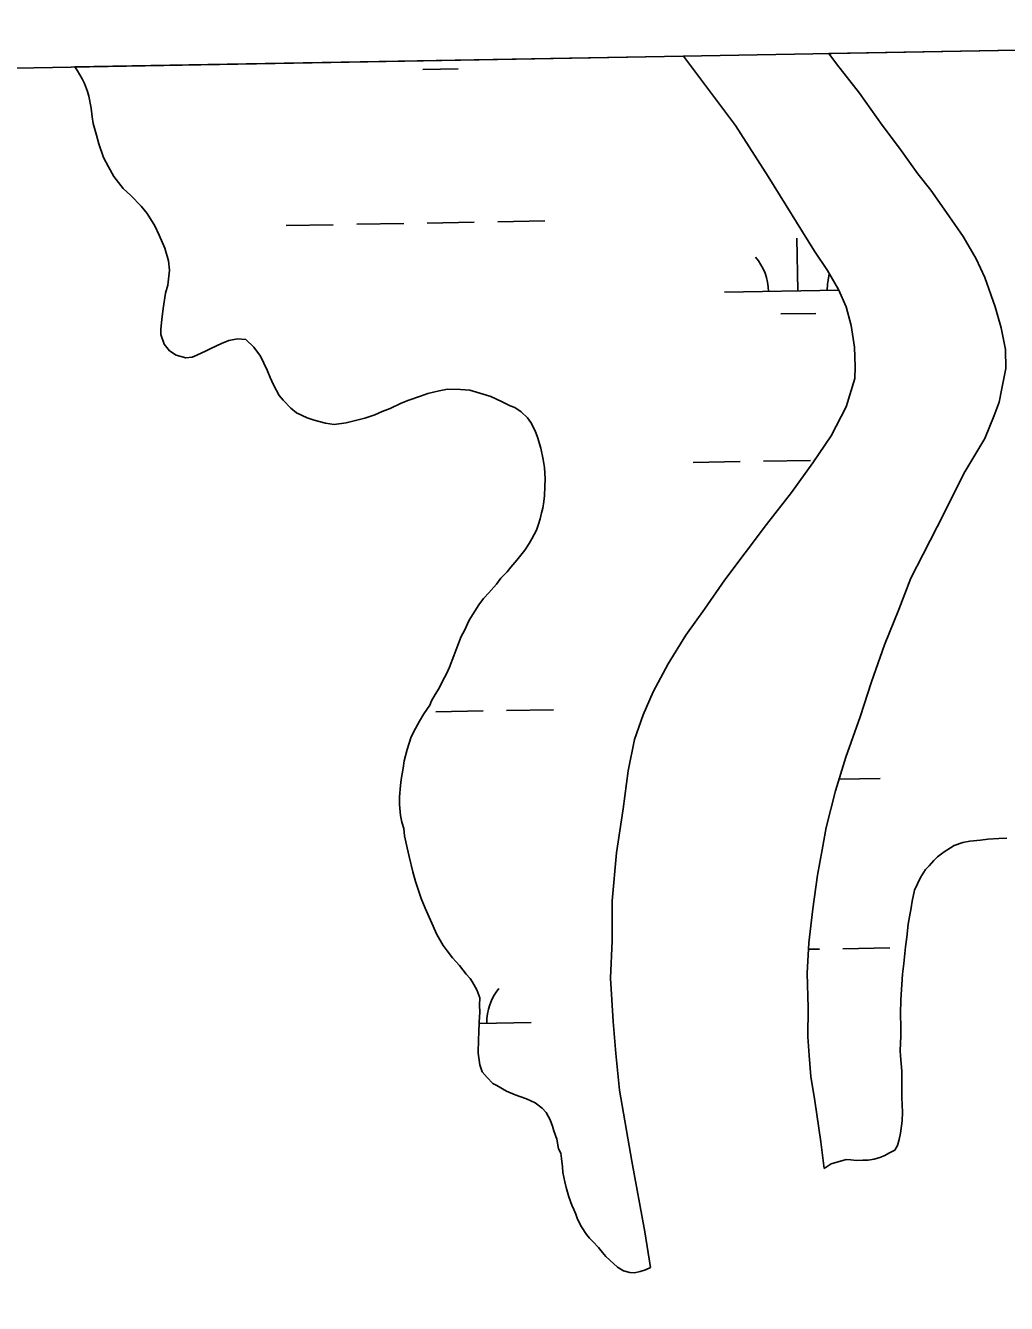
# Model space of a CAD drawing. Extents: x 3914892 to 3953151, y 242587 to 268572.
# Drawn here: x 3923289 to 3923957, y 265439 to 266309 of the extents above; entities that cross this region are included whole.
import ezdxf

# ---------------------------------------------------------------- set-up
doc = ezdxf.new("R2010")
doc.units = 0
for name, color, linetype in [('V-GRID-FRAM', 7, 'Continuous'), ('V-TOPO-SHOR', 7, 'Continuous'), ('V-WETL-SWMP', 7, 'Continuous')]:
    doc.layers.add(name, color=color, linetype=linetype)

msp = doc.modelspace()

# ---------------------------------------------------------------- linework, layer by layer
at = {"layer": 'V-GRID-FRAM'}
msp.add_lwpolyline([(3918836.61, 266200.25), (3950733.29, 266770.94), (3951066.49, 248591.34), (3919153.95, 248020.36), (3918836.61, 266200.25)], dxfattribs=at)
at = {"layer": 'V-TOPO-SHOR'}
for points in [[(3923714.7, 265463.37), (3923710.83, 265487.61), (3923701.95, 265535.79), (3923693.56, 265584.11), (3923691.03, 265609.13), (3923689.23, 265630.84), (3923687.49, 265660.26), (3923688.59, 265685.83), (3923688.59, 265713.06), (3923691.54, 265745.63), (3923696.06, 265775.68), (3923699.47, 265801.5), (3923703.72, 265822.87), (3923709.64, 265839.59), (3923716.34, 265855.14), (3923726.6, 265874.35), (3923738.67, 265893.68), (3923751.35, 265911.51), (3923765.24, 265931.43), (3923778.92, 265949.89), (3923793.62, 265969.13), (3923810.52, 265990.94), (3923825.08, 266011.17), (3923837.44, 266029.5), (3923847.72, 266049.21), (3923853.54, 266068.4), (3923853.79, 266076.43), (3923853.37, 266089.73), (3923851.19, 266104.56), (3923847.8, 266117.3), (3923842.42, 266129.11), (3923835.09, 266141.97), (3923826.3, 266155.19), (3923794.69, 266205.96), (3923772.44, 266240.76), (3923741.21, 266282.39), (3923737.11, 266287.93)], [(3923832.81, 265530.86), (3923830.39, 265548.82), (3923826.32, 265576.83), (3923823.7, 265593.48), (3923822.49, 265607.79), (3923821.73, 265620.45), (3923821.83, 265640.14), (3923821.23, 265663.78), (3923822.34, 265684.26), (3923825.01, 265707.48), (3923828.16, 265730.35), (3923831.31, 265747.65), (3923834.22, 265762.82), (3923840.4, 265787.9), (3923847.49, 265810.82), (3923857.34, 265838.25), (3923864.95, 265861.98), (3923873.91, 265887.14), (3923883.5, 265911.3), (3923891.69, 265932.55), (3923900.22, 265948.86), (3923909.64, 265967.61), (3923918.54, 265985.06), (3923927.8, 266003.81), (3923942.14, 266027.66), (3923948.52, 266043.22), (3923951.74, 266052.31), (3923953.66, 266061.61), (3923956.37, 266075.31), (3923956.11, 266088.28), (3923953.27, 266102.97), (3923949.11, 266117.2), (3923942.16, 266137.1), (3923936.15, 266149.92), (3923927.25, 266165.12), (3923916.09, 266181.37), (3923905.23, 266196.63), (3923896.54, 266207.72), (3923884.11, 266225.16), (3923872.28, 266240.94), (3923856.69, 266262.74), (3923841.22, 266282.73), (3923835.86, 266289.7)]]:
    msp.add_lwpolyline(points, dxfattribs=at)
at = {"layer": 'V-WETL-SWMP'}
for p, q in [((3923322.92, 266280.52), (3923737.11, 266287.93)), ((3923737.11, 266287.93), (3923741.21, 266282.4)), ((3923835.86, 266289.7), (3924078.79, 266294.04)), ((3923841.22, 266282.73), (3923835.86, 266289.7)), ((3923324.92, 266277.8), (3923322.92, 266280.52)), ((3923327.93, 266272.43), (3923324.92, 266277.8)), ((3923559.72, 266278.86), (3923583.71, 266279.29)), ((3923741.21, 266282.4), (3923772.44, 266240.76)), ((3923856.69, 266262.74), (3923841.22, 266282.73)), ((3923329.59, 266269.22), (3923327.93, 266272.43)), ((3923331.54, 266263.88), (3923329.59, 266269.22)), ((3923332.5, 266260.69), (3923331.54, 266263.88)), ((3923334.01, 266252.55), (3923332.5, 266260.69)), ((3923872.28, 266240.94), (3923856.69, 266262.74)), ((3923334.88, 266246.55), (3923334.01, 266252.55)), ((3923335.45, 266241.96), (3923334.88, 266246.55)), ((3923337.68, 266234.15), (3923335.45, 266241.96)), ((3923772.44, 266240.76), (3923794.69, 266205.96)), ((3923884.11, 266225.16), (3923872.28, 266240.94)), ((3923339.25, 266228.12), (3923337.68, 266234.15)), ((3923342.49, 266218.88), (3923339.25, 266228.12)), ((3923345.81, 266212.45), (3923342.49, 266218.88)), ((3923896.54, 266207.72), (3923884.11, 266225.16)), ((3923349.49, 266206.01), (3923345.81, 266212.45)), ((3923355.92, 266197.72), (3923349.49, 266206.01)), ((3923794.69, 266205.96), (3923826.3, 266155.19)), ((3923905.23, 266196.63), (3923896.54, 266207.72)), ((3923361.06, 266193), (3923355.92, 266197.72)), ((3923368.22, 266185.74), (3923361.06, 266193)), ((3923916.09, 266181.37), (3923905.23, 266196.63)), ((3923372.29, 266180.7), (3923368.22, 266185.74)), ((3923377.32, 266172.46), (3923372.29, 266180.7)), ((3923514.75, 266173.4), (3923546.75, 266173.97)), ((3923562.74, 266174.25), (3923594.74, 266174.83)), ((3923610.74, 266175.11), (3923642.73, 266175.69)), ((3923927.25, 266165.12), (3923916.09, 266181.37)), ((3923380.29, 266166.04), (3923377.32, 266172.46)), ((3923384.24, 266157.12), (3923380.29, 266166.04)), ((3923466.76, 266172.54), (3923498.75, 266173.11)), ((3923936.15, 266149.92), (3923927.25, 266165.12)), ((3923386.8, 266148.6), (3923384.24, 266157.12)), ((3923814.93, 266128.02), (3923814.28, 266164.01)), ((3923387.31, 266142.26), (3923386.8, 266148.6)), ((3923826.3, 266155.19), (3923835.09, 266141.97)), ((3923942.16, 266137.1), (3923936.15, 266149.92)), ((3923386.3, 266132.09), (3923387.31, 266142.26)), ((3923835.09, 266141.97), (3923842.42, 266129.11)), ((3923384.73, 266126.51), (3923386.3, 266132.09)), ((3923949.11, 266117.2), (3923942.16, 266137.1)), ((3923383, 266116.01), (3923384.73, 266126.51)), ((3923764.94, 266127.12), (3923842.69, 266128.51)), ((3923842.42, 266129.11), (3923847.8, 266117.3)), ((3923382.08, 266108.65), (3923383, 266116.01)), ((3923803.21, 266112.37), (3923827.2, 266112.8)), ((3923847.8, 266117.3), (3923851.19, 266104.57)), ((3923953.27, 266102.97), (3923949.11, 266117.2)), ((3923381.52, 266101.98), (3923382.08, 266108.65)), ((3923851.19, 266104.57), (3923853.37, 266089.73)), ((3923381.42, 266098.47), (3923381.52, 266101.98)), ((3923383.68, 266091.72), (3923381.42, 266098.47)), ((3923433.74, 266095.48), (3923427.72, 266094.26)), ((3923439.35, 266094.96), (3923433.74, 266095.48)), ((3923956.11, 266088.28), (3923953.27, 266102.97)), ((3923387.41, 266087.38), (3923383.68, 266091.72)), ((3923391.9, 266084.43), (3923387.41, 266087.38)), ((3923412.39, 266087.33), (3923405.96, 266084.36)), ((3923415.6, 266088.99), (3923412.39, 266087.33)), ((3923422.74, 266092.3), (3923415.6, 266088.99)), ((3923427.72, 266094.26), (3923422.74, 266092.3)), ((3923444.82, 266089.87), (3923439.35, 266094.96)), ((3923449.21, 266083.76), (3923444.82, 266089.87)), ((3923853.37, 266089.73), (3923853.79, 266076.43)), ((3923956.37, 266075.31), (3923956.11, 266088.28)), ((3923398.52, 266082.47), (3923391.9, 266084.43)), ((3923402.76, 266083.05), (3923398.52, 266082.47)), ((3923405.96, 266084.36), (3923402.76, 266083.05)), ((3923453.84, 266074.12), (3923449.21, 266083.76)), ((3923455.8, 266069.14), (3923453.84, 266074.12)), ((3923458.12, 266064.15), (3923455.8, 266069.14)), ((3923853.79, 266076.43), (3923853.55, 266068.4)), ((3923953.66, 266061.61), (3923956.37, 266075.31)), ((3923462.12, 266056.99), (3923458.12, 266064.15)), ((3923576.56, 266061.27), (3923570.9, 266060.04)), ((3923585.35, 266061.01), (3923576.56, 266061.27)), ((3923591.66, 266060.47), (3923585.35, 266061.01)), ((3923600.73, 266057.73), (3923591.66, 266060.47)), ((3923853.55, 266068.4), (3923847.72, 266049.21)), ((3923951.74, 266052.31), (3923953.66, 266061.61)), ((3923464.84, 266053.74), (3923462.12, 266056.99)), ((3923469.95, 266048.31), (3923464.84, 266053.74)), ((3923544.97, 266051.67), (3923537.47, 266048.03)), ((3923550.31, 266053.63), (3923544.97, 266051.67)), ((3923558.13, 266056.55), (3923550.31, 266053.63)), ((3923563.1, 266058.16), (3923558.13, 266056.55)), ((3923570.9, 266060.04), (3923563.1, 266058.16)), ((3923605.96, 266056.17), (3923600.73, 266057.73)), ((3923613.24, 266052.78), (3923605.96, 266056.17)), ((3923619.13, 266049.79), (3923613.24, 266052.78)), ((3923948.52, 266043.22), (3923951.74, 266052.31)), ((3923473.72, 266045.03), (3923469.95, 266048.31)), ((3923481, 266041.65), (3923473.72, 266045.03)), ((3923527.14, 266043.77), (3923520.39, 266041.51)), ((3923532.14, 266046.08), (3923527.14, 266043.77)), ((3923537.47, 266048.03), (3923532.14, 266046.08)), ((3923622.26, 266048.64), (3923619.13, 266049.79)), ((3923626.74, 266045.69), (3923622.26, 266048.64)), ((3923630.84, 266041.7), (3923626.74, 266045.69)), ((3923847.72, 266049.21), (3923837.44, 266029.5)), ((3923942.14, 266027.66), (3923948.52, 266043.22)), ((3923485.88, 266040.09), (3923481, 266041.65)), ((3923493.56, 266038.1), (3923485.88, 266040.09)), ((3923499.51, 266037.22), (3923493.56, 266038.1)), ((3923507.64, 266038.38), (3923499.51, 266037.22)), ((3923515.78, 266040.24), (3923507.64, 266038.38)), ((3923520.39, 266041.51), (3923515.78, 266040.24)), ((3923633.21, 266038.46), (3923630.84, 266041.7)), ((3923636.2, 266032.74), (3923633.21, 266038.46)), ((3923637.83, 266028.47), (3923636.2, 266032.74)), ((3923640.07, 266021.02), (3923637.83, 266028.47)), ((3923837.44, 266029.5), (3923825.08, 266011.17)), ((3923927.8, 266003.81), (3923942.14, 266027.66)), ((3923641.59, 266013.23), (3923640.07, 266021.02)), ((3923642.49, 266007.93), (3923641.59, 266013.23)), ((3923743.6, 266011.29), (3923775.59, 266011.86)), ((3923791.59, 266012.15), (3923823.58, 266012.72)), ((3923825.08, 266011.17), (3923810.52, 265990.94)), ((3923642.96, 266000.18), (3923642.49, 266007.93)), ((3923642.8, 265994.91), (3923642.96, 266000.18)), ((3923918.54, 265985.06), (3923927.8, 266003.81)), ((3923642.61, 265988.58), (3923642.8, 265994.91)), ((3923810.52, 265990.94), (3923793.62, 265969.14)), ((3923641.3, 265980.18), (3923642.14, 265984.73)), ((3923642.14, 265984.73), (3923642.61, 265988.58)), ((3923909.64, 265967.61), (3923918.54, 265985.06)), ((3923639.67, 265972.84), (3923640.5, 265977.04)), ((3923640.5, 265977.04), (3923641.3, 265980.18)), ((3923633.99, 265959.3), (3923636.98, 265965.19)), ((3923636.98, 265965.19), (3923638.51, 265969.36)), ((3923638.51, 265969.36), (3923639.67, 265972.84)), ((3923793.62, 265969.14), (3923778.93, 265949.89)), ((3923900.22, 265948.86), (3923909.64, 265967.61)), ((3923629.18, 265951.7), (3923632.13, 265956.19)), ((3923632.13, 265956.19), (3923633.99, 265959.3)), ((3923623.7, 265944.83), (3923627.35, 265949.3)), ((3923627.35, 265949.3), (3923629.18, 265951.7)), ((3923778.93, 265949.89), (3923765.24, 265931.43)), ((3923891.69, 265932.55), (3923900.22, 265948.86)), ((3923617.13, 265936.94), (3923619.69, 265940.03)), ((3923619.69, 265940.03), (3923623.7, 265944.83)), ((3923609.84, 265928.37), (3923612.78, 265932.5)), ((3923612.78, 265932.5), (3923617.13, 265936.94)), ((3923765.24, 265931.43), (3923751.35, 265911.51)), ((3923883.5, 265911.3), (3923891.69, 265932.55)), ((3923601.11, 265918.78), (3923604.74, 265922.54)), ((3923604.74, 265922.54), (3923609.84, 265928.37)), ((3923595.22, 265910.17), (3923597.81, 265914.31)), ((3923597.81, 265914.31), (3923601.11, 265918.78)), ((3923588.14, 265897.02), (3923591.16, 265903.96)), ((3923591.16, 265903.96), (3923595.22, 265910.17)), ((3923751.35, 265911.51), (3923738.67, 265893.68)), ((3923873.91, 265887.14), (3923883.5, 265911.3)), ((3923585.9, 265892.86), (3923588.14, 265897.02)), ((3923582.86, 265885.22), (3923585.9, 265892.86)), ((3923738.67, 265893.68), (3923726.6, 265874.35)), ((3923864.95, 265861.98), (3923873.91, 265887.14)), ((3923577.89, 265872), (3923580.93, 265879.65)), ((3923580.93, 265879.65), (3923582.86, 265885.22)), ((3923576, 265867.84), (3923577.89, 265872)), ((3923726.6, 265874.35), (3923716.34, 265855.14)), ((3923570.78, 265857.79), (3923573.01, 265861.95)), ((3923573.01, 265861.95), (3923576, 265867.84)), ((3923857.34, 265838.25), (3923864.95, 265861.98)), ((3923565.59, 265849.16), (3923568.18, 265853.3)), ((3923568.18, 265853.3), (3923570.78, 265857.79)), ((3923716.34, 265855.14), (3923709.64, 265839.59)), ((3923560.4, 265840.17), (3923564.44, 265846.03)), ((3923564.44, 265846.03), (3923565.59, 265849.16)), ((3923616.69, 265842.49), (3923648.68, 265843.06)), ((3923554.82, 265830.14), (3923557.44, 265835.33)), ((3923557.44, 265835.33), (3923560.4, 265840.17)), ((3923568.69, 265841.63), (3923600.69, 265842.21)), ((3923709.64, 265839.59), (3923703.72, 265822.87)), ((3923847.49, 265810.82), (3923857.34, 265838.25)), ((3923551.84, 265824.6), (3923554.82, 265830.14)), ((3923549.11, 265815.89), (3923551.84, 265824.6)), ((3923703.72, 265822.87), (3923699.46, 265801.5)), ((3923546.27, 265803.31), (3923547.12, 265808.21)), ((3923547.12, 265808.21), (3923549.11, 265815.89)), ((3923840.4, 265787.9), (3923847.49, 265810.82)), ((3923544.98, 265795.61), (3923546.27, 265803.31)), ((3923699.46, 265801.5), (3923696.06, 265775.68)), ((3923543.92, 265783.68), (3923544.5, 265791.4)), ((3923544.5, 265791.4), (3923544.98, 265795.61)), ((3923842.84, 265795.79), (3923870.87, 265796.29)), ((3923543.76, 265778.41), (3923543.92, 265783.68)), ((3923834.23, 265762.82), (3923840.4, 265787.9)), ((3923544.59, 265771), (3923543.76, 265778.41)), ((3923696.06, 265775.68), (3923691.54, 265745.63)), ((3923545.51, 265766.4), (3923544.59, 265771)), ((3923546.79, 265762.14), (3923545.51, 265766.4)), ((3923547.34, 265757.2), (3923546.79, 265762.14)), ((3923549.2, 265749.05), (3923547.34, 265757.2)), ((3923831.31, 265747.65), (3923834.23, 265762.82)), ((3923550.43, 265743.04), (3923549.2, 265749.05)), ((3923828.16, 265730.35), (3923831.31, 265747.65)), ((3923918.6, 265748.95), (3923914.29, 265746.27)), ((3923921.11, 265750.64), (3923918.6, 265748.95)), ((3923927.15, 265752.56), (3923921.11, 265750.64)), ((3923931.75, 265753.48), (3923927.15, 265752.56)), ((3923939.16, 265754.31), (3923931.75, 265753.48)), ((3923944.1, 265754.86), (3923939.16, 265754.31)), ((3923951.5, 265755.35), (3923944.1, 265754.86)), ((3923957.13, 265755.53), (3923951.5, 265755.35)), ((3923552.93, 265732.76), (3923550.43, 265743.04)), ((3923691.54, 265745.63), (3923688.59, 265713.06)), ((3923907.44, 265740.49), (3923904.16, 265736.72)), ((3923909.97, 265742.88), (3923907.44, 265740.49)), ((3923914.29, 265746.27), (3923909.97, 265742.88)), ((3923554.84, 265726.02), (3923552.93, 265732.76)), ((3923825.01, 265707.48), (3923828.16, 265730.35)), ((3923901.62, 265734.34), (3923898.29, 265728.81)), ((3923904.16, 265736.72), (3923901.62, 265734.34)), ((3923558.72, 265714.65), (3923554.84, 265726.02)), ((3923898.29, 265728.81), (3923894.16, 265720.14)), ((3923561.33, 265707.89), (3923558.72, 265714.65)), ((3923688.59, 265713.06), (3923688.59, 265685.83)), ((3923892.53, 265712.81), (3923892.04, 265708.25)), ((3923894.16, 265720.14), (3923892.53, 265712.81)), ((3923564.95, 265699.69), (3923561.33, 265707.89)), ((3923822.34, 265684.26), (3923825.01, 265707.48)), ((3923892.04, 265708.25), (3923890.8, 265701.95)), ((3923569.23, 265690.06), (3923564.95, 265699.69)), ((3923889.95, 265697.06), (3923888.98, 265688.29)), ((3923890.8, 265701.95), (3923889.95, 265697.06)), ((3923573.58, 265682.54), (3923569.23, 265690.06)), ((3923888.98, 265688.29), (3923888.07, 265681.64)), ((3923576.28, 265678.94), (3923573.58, 265682.54)), ((3923580.01, 265674.26), (3923576.28, 265678.94)), ((3923688.59, 265685.83), (3923687.49, 265660.26)), ((3923821.23, 265663.78), (3923822.34, 265684.26)), ((3923822.11, 265679.97), (3923829.53, 265680.1)), ((3923845.53, 265680.39), (3923877.53, 265680.96)), ((3923888.07, 265681.64), (3923887.03, 265670.41)), ((3923582.39, 265671.37), (3923580.01, 265674.26)), ((3923584.77, 265668.84), (3923582.39, 265671.37)), ((3923887.03, 265670.41), (3923886.11, 265663.05)), ((3923589.17, 265663.08), (3923584.77, 265668.84)), ((3923591.9, 265660.18), (3923589.17, 265663.08)), ((3923593.58, 265657.67), (3923591.9, 265660.18)), ((3923687.49, 265660.26), (3923689.23, 265630.84)), ((3923821.83, 265640.14), (3923821.23, 265663.78)), ((3923886.11, 265663.05), (3923884.87, 265645.5)), ((3923596.58, 265652.3), (3923593.58, 265657.67)), ((3923598.53, 265646.97), (3923596.58, 265652.3)), ((3923598.38, 265642.05), (3923598.53, 265646.97)), ((3923884.87, 265645.5), (3923884.59, 265636.02)), ((3923598.03, 265630.45), (3923598.59, 265637.12)), ((3923598.59, 265637.12), (3923598.38, 265642.05)), ((3923821.73, 265620.45), (3923821.83, 265640.14)), ((3923884.59, 265636.02), (3923885.01, 265626.86)), ((3923597.82, 265623.42), (3923598.03, 265630.45)), ((3923598.01, 265629.52), (3923633.33, 265630.15)), ((3923689.23, 265630.84), (3923691.04, 265609.13)), ((3923885.01, 265626.86), (3923884.83, 265620.88)), ((3923597.4, 265609.37), (3923597.69, 265618.85)), ((3923597.69, 265618.85), (3923597.82, 265623.42)), ((3923822.49, 265607.79), (3923821.73, 265620.45)), ((3923884.83, 265620.88), (3923884.54, 265611.04)), ((3923598.56, 265601.24), (3923597.4, 265609.37)), ((3923691.04, 265609.13), (3923693.56, 265584.11)), ((3923884.54, 265611.04), (3923884.78, 265607.52)), ((3923600.18, 265596.62), (3923598.56, 265601.24)), ((3923823.7, 265593.48), (3923822.49, 265607.79)), ((3923884.78, 265607.52), (3923885.52, 265596.94)), ((3923603.58, 265592.65), (3923600.18, 265596.62)), ((3923607.33, 265588.67), (3923603.58, 265592.65)), ((3923826.32, 265576.83), (3923823.7, 265593.48)), ((3923885.52, 265596.94), (3923885.65, 265589.55)), ((3923610.1, 265587.17), (3923607.33, 265588.67)), ((3923616.67, 265583.46), (3923610.1, 265587.17)), ((3923622.56, 265580.82), (3923616.67, 265583.46)), ((3923693.56, 265584.11), (3923701.95, 265535.79)), ((3923885.65, 265589.55), (3923885.68, 265579)), ((3923625.7, 265579.67), (3923622.56, 265580.82)), ((3923630.22, 265578.13), (3923625.7, 265579.67)), ((3923636.12, 265575.49), (3923630.22, 265578.13)), ((3923640.94, 265571.82), (3923636.12, 265575.49)), ((3923830.39, 265548.82), (3923826.32, 265576.83)), ((3923885.68, 265579), (3923886.09, 265569.14)), ((3923643.66, 265568.93), (3923640.94, 265571.82)), ((3923646.33, 265563.92), (3923643.66, 265568.93)), ((3923886.09, 265569.14), (3923885.91, 265563.17)), ((3923647.96, 265559.65), (3923646.33, 265563.92)), ((3923648.91, 265556.46), (3923647.96, 265559.65)), ((3923650.85, 265550.77), (3923648.91, 265556.46)), ((3923885.91, 265563.17), (3923884.6, 265554.76)), ((3923652.06, 265544.05), (3923650.85, 265550.77)), ((3923832.8, 265530.86), (3923830.39, 265548.82)), ((3923883.77, 265550.57), (3923882.59, 265546.38)), ((3923884.6, 265554.76), (3923883.77, 265550.57)), ((3923653.73, 265541.19), (3923652.06, 265544.05)), ((3923653.98, 265537.66), (3923653.73, 265541.19)), ((3923873.94, 265539.61), (3923870.73, 265538.3)), ((3923876.8, 265541.28), (3923873.94, 265539.61)), ((3923880.73, 265543.27), (3923876.8, 265541.28)), ((3923882.59, 265546.38), (3923880.73, 265543.27)), ((3923654.86, 265532.01), (3923653.98, 265537.66)), ((3923655.09, 265528.13), (3923654.86, 265532.01)), ((3923701.95, 265535.79), (3923710.83, 265487.61)), ((3923837.47, 265533.88), (3923832.8, 265530.86)), ((3923847.83, 265536.88), (3923837.47, 265533.88)), ((3923850.99, 265536.78), (3923847.83, 265536.88)), ((3923854.85, 265536.32), (3923850.99, 265536.78)), ((3923859.08, 265536.54), (3923854.85, 265536.32)), ((3923862.59, 265536.43), (3923859.08, 265536.54)), ((3923866.83, 265537.01), (3923862.59, 265536.43)), ((3923870.73, 265538.3), (3923866.83, 265537.01)), ((3923656.31, 265521.77), (3923655.09, 265528.13)), ((3923657.25, 265517.87), (3923656.31, 265521.77)), ((3923658.21, 265514.67), (3923657.25, 265517.87)), ((3923659.16, 265511.48), (3923658.21, 265514.67)), ((3923661.1, 265505.79), (3923659.16, 265511.48)), ((3923662.42, 265502.94), (3923661.1, 265505.79)), ((3923663.73, 265499.73), (3923662.42, 265502.94)), ((3923665.03, 265496.18), (3923663.73, 265499.73)), ((3923667.7, 265491.17), (3923665.03, 265496.18)), ((3923671.05, 265485.79), (3923667.7, 265491.17)), ((3923710.83, 265487.61), (3923714.69, 265463.37)), ((3923673.09, 265483.27), (3923671.05, 265485.79)), ((3923675.48, 265481.09), (3923673.09, 265483.27)), ((3923679.23, 265477.11), (3923675.48, 265481.09)), ((3923681.94, 265473.51), (3923679.23, 265477.11)), ((3923684.32, 265470.97), (3923681.94, 265473.51)), ((3923687.06, 265468.43), (3923684.32, 265470.97)), ((3923692.19, 265463.7), (3923687.06, 265468.43)), ((3923696.34, 265461.11), (3923692.19, 265463.7)), ((3923700.52, 265459.93), (3923696.34, 265461.11)), ((3923707.58, 265460.77), (3923703.68, 265459.84)), ((3923711.13, 265461.72), (3923707.58, 265460.77)), ((3923714.69, 265463.37), (3923711.13, 265461.72)), ((3923703.68, 265459.84), (3923700.52, 265459.93))]:
    msp.add_line(p, q, dxfattribs=at)
for centre, start, end in [((3923759.68, 266127.5), 0.25318, 41.79684), ((3923870.15, 266129.48), 163.21364, 181.79684), ((3923638.57, 265630.72), 140.25318, 181.79684)]:
    msp.add_arc(centre, 35.25, start, end, dxfattribs=at)

doc.saveas('drawing.dxf')
